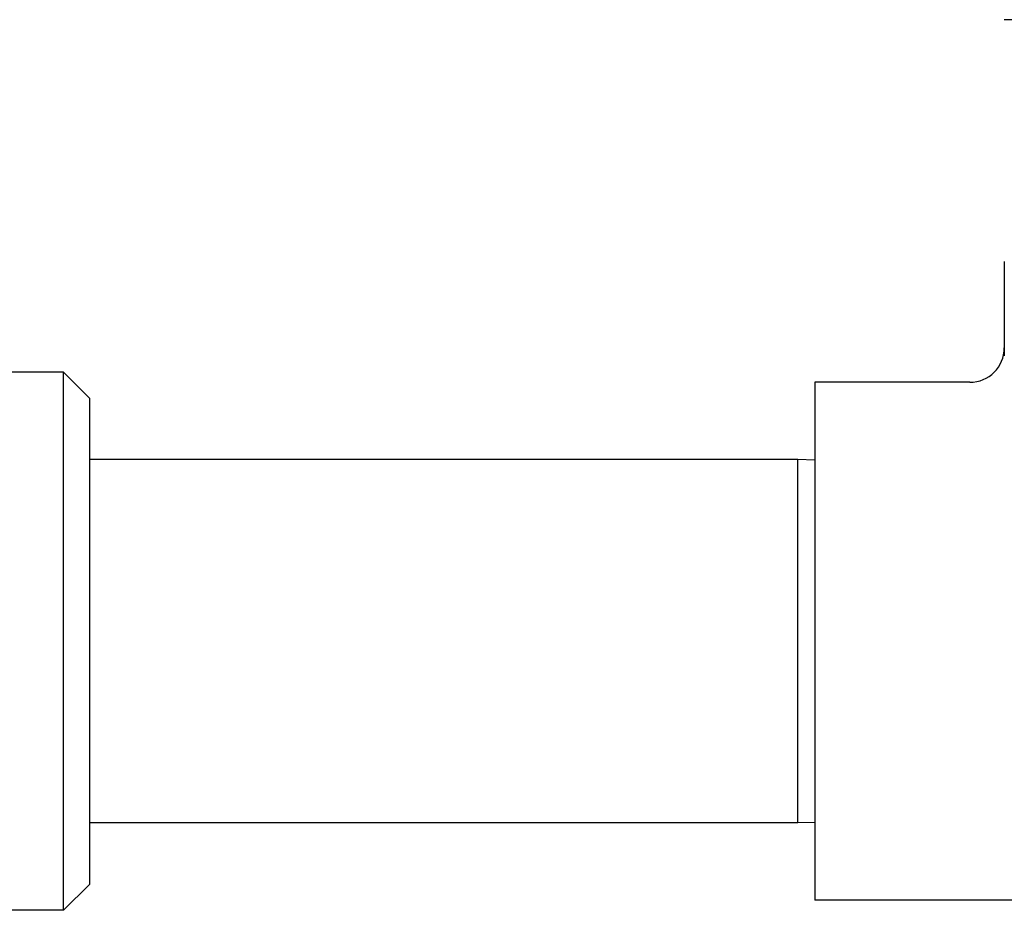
# Model space of a CAD drawing. Header units: inches. Extents: x 24 to 1128, y -58 to 748.
# Tile 567 of 656: x 958.89 to 962.45, y 298.57 to 301.8. Entities that reach past the tile are written whole.
import ezdxf

# ---------------------------------------------------------------- set-up
doc = ezdxf.new("R2010")
doc.units = ezdxf.units.IN
doc.header["$LTSCALE"] = 32
doc.header["$MEASUREMENT"] = 0
doc.layers.add('Visible (ANSI)', color=7, linetype='Continuous', lineweight=30)

msp = doc.modelspace()

# ---------------------------------------------------------------- linework, layer by layer
at = {"layer": 'Visible (ANSI)'}
for p, q in [((962.70084, 301.79617), (962.45084, 301.79617)), ((962.45084, 300.92117), (962.45084, 300.57884)), ((959.04709, 300.51992), (958.48569, 300.51992)), ((959.04709, 298.57242), (959.04709, 300.51992)), ((959.14084, 300.42617), (959.04709, 300.51992)), ((961.76584, 300.48367), (961.76584, 298.60867)), ((962.32584, 300.48367), (961.76584, 300.48367)), ((959.14084, 300.42617), (959.14084, 298.66617)), ((961.70334, 300.20367), (959.14084, 300.20367)), ((961.70334, 298.88867), (961.70334, 300.20367)), ((961.76584, 300.20203), (961.70334, 300.20367)), ((961.70334, 298.88867), (959.14084, 298.88867)), ((961.76584, 298.89031), (961.70334, 298.88867)), ((959.14084, 298.66617), (959.04709, 298.57242)), ((962.67762, 298.60867), (961.76584, 298.60867)), ((959.04709, 298.57242), (957.531, 298.57242))]:
    msp.add_line(p, q, dxfattribs=at)
msp.add_arc((962.32584, 300.60867), 0.125, 270, 0, dxfattribs=at)

doc.saveas('drawing.dxf')
